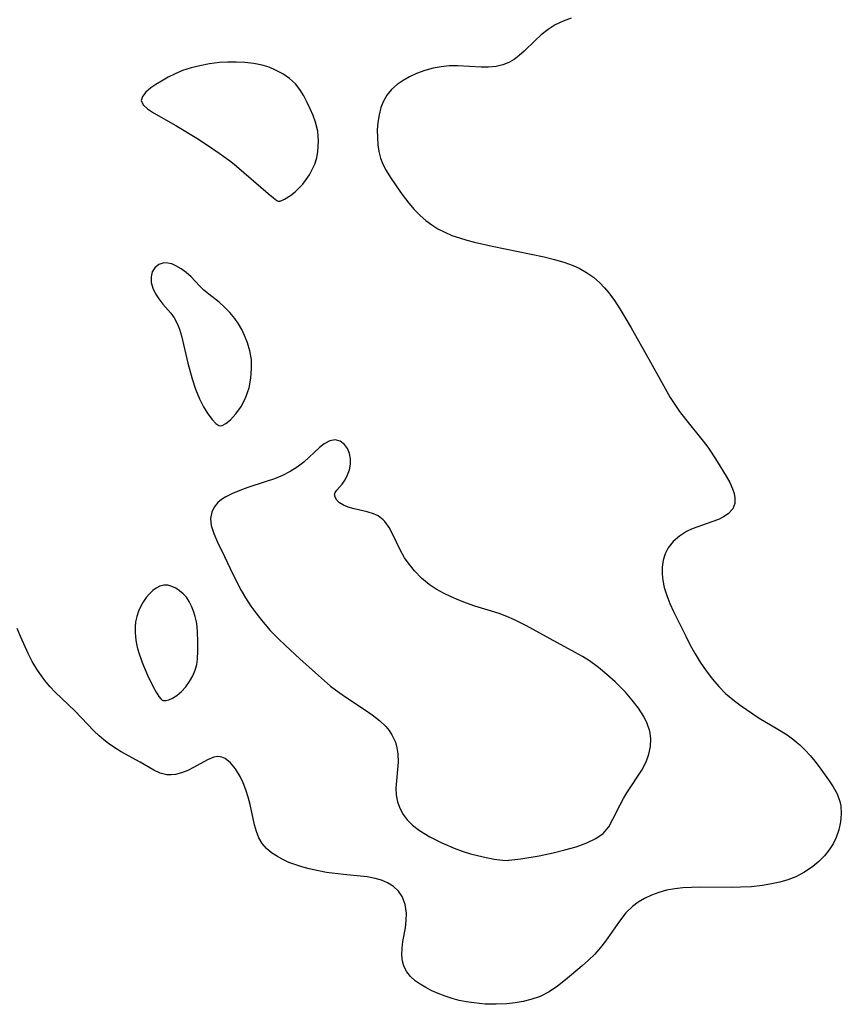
# Model space of a CAD drawing. Header units: metres. Extents: x 1073367 to 1082519, y 1569854 to 1574957.
# Tile 458 of 656: x 1077804 to 1077946, y 1572907 to 1573078. Entities that reach past the tile are written whole.
import ezdxf

# ---------------------------------------------------------------- set-up
doc = ezdxf.new("R2010")
doc.units = ezdxf.units.M
doc.layers.add('CGG_CurvaNivelLidar_v1', color=253, linetype='Continuous', lineweight=30)

msp = doc.modelspace()

# ---------------------------------------------------------------- linework, layer by layer
at = {"layer": 'CGG_CurvaNivelLidar_v1'}
for p, q in [((1077899.3227, 1573078.5021, 70), (1077897.9183, 1573077.9939, 70)), ((1077895.3235, 1573076.5687, 70), (1077894.1566, 1573075.6477, 70)), ((1077896.5774, 1573077.3486, 70), (1077895.3235, 1573076.5687, 70)), ((1077897.9183, 1573077.9939, 70), (1077896.5774, 1573077.3486, 70)), ((1077894.1566, 1573075.6477, 70), (1077893.0715, 1573074.6436, 70)), ((1077893.0715, 1573074.6436, 70), (1077891.1999, 1573072.7853, 70)), ((1077890.339, 1573072.0147, 70), (1077889.4539, 1573071.3581, 70)), ((1077891.1999, 1573072.7853, 70), (1077890.339, 1573072.0147, 70)), ((1077833.4188, 1573069.8806, 70), (1077831.9379, 1573069.4039, 70)), ((1077834.9572, 1573070.2607, 70), (1077833.4188, 1573069.8806, 70)), ((1077836.6251, 1573070.5788, 70), (1077834.9572, 1573070.2607, 70)), ((1077838.3159, 1573070.7909, 70), (1077836.6251, 1573070.5788, 70)), ((1077839.7635, 1573070.8697, 70), (1077838.3159, 1573070.7909, 70)), ((1077841.209, 1573070.8708, 70), (1077839.7635, 1573070.8697, 70)), ((1077842.7578, 1573070.8008, 70), (1077841.209, 1573070.8708, 70)), ((1077844.2776, 1573070.6381, 70), (1077842.7578, 1573070.8008, 70)), ((1077845.7507, 1573070.3481, 70), (1077844.2776, 1573070.6381, 70)), ((1077846.9369, 1573069.9833, 70), (1077845.7507, 1573070.3481, 70)), ((1077848.0716, 1573069.5169, 70), (1077846.9369, 1573069.9833, 70)), ((1077875.4207, 1573069.8072, 70), (1077873.9409, 1573069.4029, 70)), ((1077876.7956, 1573070.0698, 70), (1077875.4207, 1573069.8072, 70)), ((1077878.1814, 1573070.2164, 70), (1077876.7956, 1573070.0698, 70)), ((1077879.6846, 1573070.2372, 70), (1077878.1814, 1573070.2164, 70)), ((1077883.7028, 1573070.0062, 70), (1077879.6846, 1573070.2372, 70)), ((1077885.0205, 1573070.0059, 70), (1077883.7028, 1573070.0062, 70)), ((1077886.2946, 1573070.1234, 70), (1077885.0205, 1573070.0059, 70)), ((1077887.5075, 1573070.4034, 70), (1077886.2946, 1573070.1234, 70)), ((1077888.5105, 1573070.8128, 70), (1077887.5075, 1573070.4034, 70)), ((1077889.4539, 1573071.3581, 70), (1077888.5105, 1573070.8128, 70)), ((1077829.419, 1573068.2503, 70), (1077828.2709, 1573067.6066, 70)), ((1077830.6427, 1573068.8618, 70), (1077829.419, 1573068.2503, 70)), ((1077831.9379, 1573069.4039, 70), (1077830.6427, 1573068.8618, 70)), ((1077849.3329, 1573068.852, 70), (1077848.0716, 1573069.5169, 70)), ((1077850.4867, 1573068.061, 70), (1077849.3329, 1573068.852, 70)), ((1077851.4983, 1573067.13, 70), (1077850.4867, 1573068.061, 70)), ((1077871.3113, 1573068.3403, 70), (1077870.1845, 1573067.7135, 70)), ((1077872.508, 1573068.8847, 70), (1077871.3113, 1573068.3403, 70)), ((1077873.9409, 1573069.4029, 70), (1077872.508, 1573068.8847, 70)), ((1077826.4126, 1573066.4044, 70), (1077825.5588, 1573065.672, 70)), ((1077827.2886, 1573067.0077, 70), (1077826.4126, 1573066.4044, 70)), ((1077828.2709, 1573067.6066, 70), (1077827.2886, 1573067.0077, 70)), ((1077852.2825, 1573066.1364, 70), (1077851.4983, 1573067.13, 70)), ((1077869.1475, 1573067.0042, 70), (1077868.1624, 1573066.1445, 70)), ((1077870.1845, 1573067.7135, 70), (1077869.1475, 1573067.0042, 70)), ((1077824.9844, 1573064.9427, 70), (1077824.7816, 1573064.2368, 70)), ((1077825.5588, 1573065.672, 70), (1077824.9844, 1573064.9427, 70)), ((1077852.956, 1573065.039, 70), (1077852.2825, 1573066.1364, 70)), ((1077853.5625, 1573063.8685, 70), (1077852.956, 1573065.039, 70)), ((1077867.3502, 1573065.1675, 70), (1077866.7706, 1573064.1263, 70)), ((1077868.1624, 1573066.1445, 70), (1077867.3502, 1573065.1675, 70)), ((1077824.7816, 1573064.2368, 70), (1077825.0818, 1573063.4916, 70)), ((1077825.0818, 1573063.4916, 70), (1077825.8321, 1573062.7783, 70)), ((1077854.0789, 1573062.7707, 70), (1077853.5625, 1573063.8685, 70)), ((1077866.3405, 1573062.9903, 70), (1077866.0101, 1573061.7204, 70)), ((1077866.7706, 1573064.1263, 70), (1077866.3405, 1573062.9903, 70)), ((1077825.8321, 1573062.7783, 70), (1077826.9014, 1573062.0733, 70)), ((1077826.9014, 1573062.0733, 70), (1077830.7467, 1573059.8627, 70)), ((1077854.5613, 1573061.6414, 70), (1077854.0789, 1573062.7707, 70)), ((1077854.9938, 1573060.4842, 70), (1077854.5613, 1573061.6414, 70)), ((1077866.0101, 1573061.7204, 70), (1077865.799, 1573060.4004, 70)), ((1077830.7467, 1573059.8627, 70), (1077834.4127, 1573057.6798, 70)), ((1077855.3784, 1573058.9162, 70), (1077854.9938, 1573060.4842, 70)), ((1077865.799, 1573060.4004, 70), (1077865.7102, 1573059.1186, 70)), ((1077855.5299, 1573057.1936, 70), (1077855.3784, 1573058.9162, 70)), ((1077865.7102, 1573059.1186, 70), (1077865.7179, 1573057.8317, 70)), ((1077865.7179, 1573057.8317, 70), (1077865.8098, 1573056.5584, 70)), ((1077834.4127, 1573057.6798, 70), (1077836.2861, 1573056.4815, 70)), ((1077836.2861, 1573056.4815, 70), (1077838.2875, 1573055.1145, 70)), ((1077855.4194, 1573055.403, 70), (1077855.5299, 1573057.1936, 70)), ((1077865.8098, 1573056.5584, 70), (1077865.977, 1573055.3755, 70)), ((1077838.2875, 1573055.1145, 70), (1077840.3009, 1573053.6194, 70)), ((1077855.2004, 1573054.2702, 70), (1077855.4194, 1573055.403, 70)), ((1077865.977, 1573055.3755, 70), (1077866.2614, 1573054.2297, 70)), ((1077840.3009, 1573053.6194, 70), (1077841.2953, 1573052.8128, 70)), ((1077841.2953, 1573052.8128, 70), (1077846.7718, 1573048.0988, 70)), ((1077853.948, 1573051.3211, 70), (1077854.8565, 1573053.1644, 70)), ((1077854.8565, 1573053.1644, 70), (1077855.2004, 1573054.2702, 70)), ((1077866.2614, 1573054.2297, 70), (1077866.6876, 1573053.1487, 70)), ((1077866.6876, 1573053.1487, 70), (1077867.2358, 1573052.0985, 70)), ((1077852.7752, 1573049.7076, 70), (1077853.948, 1573051.3211, 70)), ((1077867.2358, 1573052.0985, 70), (1077867.9845, 1573050.8818, 70)), ((1077867.9845, 1573050.8818, 70), (1077868.967, 1573049.3943, 70)), ((1077851.4871, 1573048.4014, 70), (1077852.7752, 1573049.7076, 70)), ((1077868.967, 1573049.3943, 70), (1077870.0207, 1573047.8997, 70)), ((1077846.7718, 1573048.0988, 70), (1077847.6924, 1573047.3543, 70)), ((1077849.6062, 1573047.1054, 70), (1077850.6563, 1573047.747, 70)), ((1077850.6563, 1573047.747, 70), (1077851.4871, 1573048.4014, 70)), ((1077870.0207, 1573047.8997, 70), (1077871.1516, 1573046.4334, 70)), ((1077847.6924, 1573047.3543, 70), (1077848.2944, 1573046.8987, 70)), ((1077848.2944, 1573046.8987, 70), (1077848.5, 1573046.777, 70)), ((1077848.5, 1573046.777, 70), (1077848.8353, 1573046.7788, 70)), ((1077848.8353, 1573046.7788, 70), (1077849.6062, 1573047.1054, 70)), ((1077871.1516, 1573046.4334, 70), (1077872.1242, 1573045.3056, 70)), ((1077872.1242, 1573045.3056, 70), (1077873.169, 1573044.2443, 70)), ((1077873.169, 1573044.2443, 70), (1077874.1282, 1573043.4084, 70)), ((1077874.1282, 1573043.4084, 70), (1077875.1485, 1573042.6459, 70)), ((1077875.1485, 1573042.6459, 70), (1077876.2284, 1573041.9652, 70)), ((1077876.2284, 1573041.9652, 70), (1077877.4181, 1573041.3487, 70)), ((1077877.4181, 1573041.3487, 70), (1077878.6612, 1573040.8187, 70)), ((1077878.6612, 1573040.8187, 70), (1077879.9405, 1573040.3646, 70)), ((1077879.9405, 1573040.3646, 70), (1077881.2525, 1573039.9696, 70)), ((1077881.2525, 1573039.9696, 70), (1077882.5889, 1573039.6206, 70)), ((1077882.5889, 1573039.6206, 70), (1077885.6328, 1573038.9341, 70)), ((1077885.6328, 1573038.9341, 70), (1077894.6414, 1573037.0775, 70)), ((1077827.8205, 1573035.7627, 70), (1077827.1092, 1573035.1774, 70)), ((1077828.7032, 1573036.0419, 70), (1077827.8205, 1573035.7627, 70)), ((1077829.37, 1573036.0243, 70), (1077828.7032, 1573036.0419, 70)), ((1077830.0694, 1573035.8555, 70), (1077829.37, 1573036.0243, 70)), ((1077830.7841, 1573035.5596, 70), (1077830.0694, 1573035.8555, 70)), ((1077831.6885, 1573035.033, 70), (1077830.7841, 1573035.5596, 70)), ((1077894.6414, 1573037.0775, 70), (1077896.458, 1573036.6416, 70)), ((1077896.458, 1573036.6416, 70), (1077898.2238, 1573036.1232, 70)), ((1077898.2238, 1573036.1232, 70), (1077899.487, 1573035.6671, 70)), ((1077899.487, 1573035.6671, 70), (1077900.6996, 1573035.1274, 70)), ((1077826.6792, 1573034.4645, 70), (1077826.4696, 1573033.6196, 70)), ((1077827.1092, 1573035.1774, 70), (1077826.6792, 1573034.4645, 70)), ((1077832.5699, 1573034.3745, 70), (1077831.6885, 1573035.033, 70)), ((1077833.4072, 1573033.6172, 70), (1077832.5699, 1573034.3745, 70)), ((1077900.6996, 1573035.1274, 70), (1077901.9905, 1573034.397, 70)), ((1077901.9905, 1573034.397, 70), (1077903.1969, 1573033.5408, 70)), ((1077826.4696, 1573033.6196, 70), (1077826.5143, 1573032.6529, 70)), ((1077826.5143, 1573032.6529, 70), (1077826.7968, 1573031.6459, 70)), ((1077834.8698, 1573032.0568, 70), (1077833.4072, 1573033.6172, 70)), ((1077903.1969, 1573033.5408, 70), (1077904.3113, 1573032.5646, 70)), ((1077904.3113, 1573032.5646, 70), (1077905.108, 1573031.7275, 70)), ((1077826.7968, 1573031.6459, 70), (1077827.2449, 1573030.7004, 70)), ((1077827.2449, 1573030.7004, 70), (1077827.827, 1573029.7794, 70)), ((1077835.6334, 1573031.2982, 70), (1077834.8698, 1573032.0568, 70)), ((1077836.47, 1573030.599, 70), (1077835.6334, 1573031.2982, 70)), ((1077838.2575, 1573029.2239, 70), (1077836.47, 1573030.599, 70)), ((1077905.108, 1573031.7275, 70), (1077905.8542, 1573030.8315, 70)), ((1077905.8542, 1573030.8315, 70), (1077906.838, 1573029.493, 70)), ((1077827.827, 1573029.7794, 70), (1077828.5039, 1573028.901, 70)), ((1077828.5039, 1573028.901, 70), (1077829.8774, 1573027.3337, 70)), ((1077839.2309, 1573028.3644, 70), (1077838.2575, 1573029.2239, 70)), ((1077906.838, 1573029.493, 70), (1077907.7664, 1573028.0867, 70)), ((1077829.8774, 1573027.3337, 70), (1077830.4967, 1573026.4943, 70)), ((1077840.1568, 1573027.4129, 70), (1077839.2309, 1573028.3644, 70)), ((1077841.0122, 1573026.3725, 70), (1077840.1568, 1573027.4129, 70)), ((1077907.7664, 1573028.0867, 70), (1077908.6597, 1573026.634, 70)), ((1077830.4967, 1573026.4943, 70), (1077831.003, 1573025.5521, 70)), ((1077831.003, 1573025.5521, 70), (1077831.4094, 1573024.5164, 70)), ((1077841.6439, 1573025.4535, 70), (1077841.0122, 1573026.3725, 70)), ((1077842.2086, 1573024.4816, 70), (1077841.6439, 1573025.4535, 70)), ((1077908.6597, 1573026.634, 70), (1077909.7557, 1573024.762, 70)), ((1077831.4094, 1573024.5164, 70), (1077831.7422, 1573023.4077, 70)), ((1077842.7024, 1573023.4637, 70), (1077842.2086, 1573024.4816, 70)), ((1077909.7557, 1573024.762, 70), (1077912.7953, 1573019.3463, 70)), ((1077831.7422, 1573023.4077, 70), (1077832.833, 1573018.6723, 70)), ((1077843.2113, 1573022.1442, 70), (1077842.7024, 1573023.4637, 70)), ((1077843.6132, 1573020.7773, 70), (1077843.2113, 1573022.1442, 70)), ((1077843.8607, 1573019.2635, 70), (1077843.6132, 1573020.7773, 70)), ((1077832.833, 1573018.6723, 70), (1077833.6027, 1573015.9015, 70)), ((1077843.9147, 1573017.71, 70), (1077843.8607, 1573019.2635, 70)), ((1077912.7953, 1573019.3463, 70), (1077915.0308, 1573015.2627, 70)), ((1077843.7847, 1573016.0332, 70), (1077843.9147, 1573017.71, 70)), ((1077833.6027, 1573015.9015, 70), (1077834.1904, 1573014.1378, 70)), ((1077843.4574, 1573014.3595, 70), (1077843.7847, 1573016.0332, 70)), ((1077915.0308, 1573015.2627, 70), (1077916.5235, 1573012.6779, 70)), ((1077834.1904, 1573014.1378, 70), (1077834.8656, 1573012.4688, 70)), ((1077842.927, 1573012.7613, 70), (1077843.4574, 1573014.3595, 70)), ((1077834.8656, 1573012.4688, 70), (1077835.5719, 1573011.0581, 70)), ((1077842.1326, 1573011.1781, 70), (1077842.927, 1573012.7613, 70)), ((1077916.5235, 1573012.6779, 70), (1077917.1835, 1573011.637, 70)), ((1077917.1835, 1573011.637, 70), (1077918.1485, 1573010.2499, 70)), ((1077835.5719, 1573011.0581, 70), (1077836.3132, 1573009.8492, 70)), ((1077841.2002, 1573009.8376, 70), (1077842.1326, 1573011.1781, 70)), ((1077918.1485, 1573010.2499, 70), (1077919.1666, 1573008.9063, 70)), ((1077836.3132, 1573009.8492, 70), (1077837.0435, 1573008.8891, 70)), ((1077837.0435, 1573008.8891, 70), (1077837.7176, 1573008.201, 70)), ((1077837.7176, 1573008.201, 70), (1077838.2306, 1573007.8239, 70)), ((1077839.4104, 1573008.1492, 70), (1077840.235, 1573008.8023, 70)), ((1077840.235, 1573008.8023, 70), (1077841.2002, 1573009.8376, 70)), ((1077919.1666, 1573008.9063, 70), (1077922.2362, 1573005.0923, 70)), ((1077838.2306, 1573007.8239, 70), (1077838.5, 1573007.7792, 70)), ((1077838.5, 1573007.7792, 70), (1077838.79, 1573007.8044, 70)), ((1077838.79, 1573007.8044, 70), (1077839.4104, 1573008.1492, 70)), ((1077857.4638, 1573005.1445, 70), (1077856.4828, 1573004.6325, 70)), ((1077858.4163, 1573005.3143, 70), (1077857.4638, 1573005.1445, 70)), ((1077859.2924, 1573005.0831, 70), (1077858.4163, 1573005.3143, 70)), ((1077860.0465, 1573004.5127, 70), (1077859.2924, 1573005.0831, 70)), ((1077922.2362, 1573005.0923, 70), (1077923.0179, 1573004.0651, 70)), ((1077855.7011, 1573004.0325, 70), (1077852.9475, 1573001.4765, 70)), ((1077856.4828, 1573004.6325, 70), (1077855.7011, 1573004.0325, 70)), ((1077860.5603, 1573003.8067, 70), (1077860.0465, 1573004.5127, 70)), ((1077860.9139, 1573002.9564, 70), (1077860.5603, 1573003.8067, 70)), ((1077923.0179, 1573004.0651, 70), (1077923.7514, 1573003.0303, 70)), ((1077852.9475, 1573001.4765, 70), (1077851.8281, 1573000.5984, 70)), ((1077861.0788, 1573002.0452, 70), (1077860.9139, 1573002.9564, 70)), ((1077861.0728, 1573001.0928, 70), (1077861.0788, 1573002.0452, 70)), ((1077923.7514, 1573003.0303, 70), (1077924.68, 1573001.5758, 70)), ((1077924.68, 1573001.5758, 70), (1077926.2157, 1572999.0067, 70)), ((1077850.5978, 1572999.8365, 70), (1077849.262, 1572999.1715, 70)), ((1077851.8281, 1573000.5984, 70), (1077850.5978, 1572999.8365, 70)), ((1077860.5587, 1572999.2415, 70), (1077860.8984, 1573000.1476, 70)), ((1077860.8984, 1573000.1476, 70), (1077861.0728, 1573001.0928, 70)), ((1077846.2867, 1572998.0289, 70), (1077843.2677, 1572997.0521, 70)), ((1077847.8522, 1572998.5869, 70), (1077846.2867, 1572998.0289, 70)), ((1077849.262, 1572999.1715, 70), (1077847.8522, 1572998.5869, 70)), ((1077859.6024, 1572997.6742, 70), (1077860.1068, 1572998.4101, 70)), ((1077860.1068, 1572998.4101, 70), (1077860.5587, 1572999.2415, 70)), ((1077926.2157, 1572999.0067, 70), (1077926.8308, 1572997.9076, 70)), ((1077926.8308, 1572997.9076, 70), (1077927.3295, 1572996.8403, 70)), ((1077841.878, 1572996.5714, 70), (1077840.5872, 1572996.051, 70)), ((1077843.2677, 1572997.0521, 70), (1077841.878, 1572996.5714, 70)), ((1077858.2891, 1572995.8217, 70), (1077858.412, 1572996.2158, 70)), ((1077858.412, 1572996.2158, 70), (1077858.7034, 1572996.6071, 70)), ((1077858.7034, 1572996.6071, 70), (1077859.6024, 1572997.6742, 70)), ((1077927.3295, 1572996.8403, 70), (1077927.5986, 1572996.0364, 70)), ((1077838.6976, 1572994.9848, 70), (1077838.0735, 1572994.4589, 70)), ((1077839.4135, 1572995.4547, 70), (1077838.6976, 1572994.9848, 70)), ((1077840.5872, 1572996.051, 70), (1077839.4135, 1572995.4547, 70)), ((1077858.386, 1572995.3709, 70), (1077858.2891, 1572995.8217, 70)), ((1077858.6915, 1572994.8931, 70), (1077858.386, 1572995.3709, 70)), ((1077859.1797, 1572994.428, 70), (1077858.6915, 1572994.8931, 70)), ((1077927.5986, 1572996.0364, 70), (1077927.741, 1572995.2552, 70)), ((1077927.741, 1572995.2552, 70), (1077927.7012, 1572994.3027, 70)), ((1077836.9837, 1572992.8051, 70), (1077836.7773, 1572991.6692, 70)), ((1077837.42, 1572993.6777, 70), (1077836.9837, 1572992.8051, 70)), ((1077838.0735, 1572994.4589, 70), (1077837.42, 1572993.6777, 70)), ((1077859.8558, 1572993.9979, 70), (1077859.1797, 1572994.428, 70)), ((1077860.6559, 1572993.6499, 70), (1077859.8558, 1572993.9979, 70)), ((1077861.7145, 1572993.3376, 70), (1077860.6559, 1572993.6499, 70)), ((1077863.9661, 1572992.8239, 70), (1077861.7145, 1572993.3376, 70)), ((1077865.0401, 1572992.501, 70), (1077863.9661, 1572992.8239, 70)), ((1077927.3481, 1572993.3782, 70), (1077926.5466, 1572992.4828, 70)), ((1077927.7012, 1572994.3027, 70), (1077927.3481, 1572993.3782, 70)), ((1077836.7773, 1572991.6692, 70), (1077836.8828, 1572990.4716, 70)), ((1077865.8592, 1572992.1256, 70), (1077865.0401, 1572992.501, 70)), ((1077866.7139, 1572991.4777, 70), (1077865.8592, 1572992.1256, 70)), ((1077867.0319, 1572991.1418, 70), (1077866.7139, 1572991.4777, 70)), ((1077867.7702, 1572990.1047, 70), (1077867.0319, 1572991.1418, 70)), ((1077923.7368, 1572991.1068, 70), (1077921.3006, 1572990.2663, 70)), ((1077924.8717, 1572991.5395, 70), (1077923.7368, 1572991.1068, 70)), ((1077925.7726, 1572991.972, 70), (1077924.8717, 1572991.5395, 70)), ((1077926.5466, 1572992.4828, 70), (1077925.7726, 1572991.972, 70)), ((1077836.8828, 1572990.4716, 70), (1077837.3292, 1572989.0623, 70)), ((1077868.4195, 1572988.8984, 70), (1077867.7702, 1572990.1047, 70)), ((1077919.3366, 1572989.4048, 70), (1077918.103, 1572988.6279, 70)), ((1077920.3015, 1572989.8681, 70), (1077919.3366, 1572989.4048, 70)), ((1077921.3006, 1572990.2663, 70), (1077920.3015, 1572989.8681, 70)), ((1077837.3292, 1572989.0623, 70), (1077837.993, 1572987.5994, 70)), ((1077869.6966, 1572986.2339, 70), (1077868.4195, 1572988.8984, 70)), ((1077917.0257, 1572987.6919, 70), (1077916.1589, 1572986.5977, 70)), ((1077918.103, 1572988.6279, 70), (1077917.0257, 1572987.6919, 70)), ((1077837.993, 1572987.5994, 70), (1077839.2201, 1572985.0673, 70)), ((1077870.449, 1572984.8894, 70), (1077869.6966, 1572986.2339, 70)), ((1077916.1589, 1572986.5977, 70), (1077915.6353, 1572985.5664, 70)), ((1077839.2201, 1572985.0673, 70), (1077840.6843, 1572981.9376, 70)), ((1077871.065, 1572983.9767, 70), (1077870.449, 1572984.8894, 70)), ((1077915.2884, 1572984.4477, 70), (1077915.1103, 1572983.2654, 70)), ((1077915.6353, 1572985.5664, 70), (1077915.2884, 1572984.4477, 70)), ((1077872.145, 1572982.6222, 70), (1077871.065, 1572983.9767, 70)), ((1077873.3666, 1572981.3602, 70), (1077872.145, 1572982.6222, 70)), ((1077915.1103, 1572983.2654, 70), (1077915.0937, 1572982.1053, 70)), ((1077840.6843, 1572981.9376, 70), (1077842.1063, 1572979.1689, 70)), ((1077874.7293, 1572980.2287, 70), (1077873.3666, 1572981.3602, 70)), ((1077915.0937, 1572982.1053, 70), (1077915.214, 1572980.9223, 70)), ((1077915.214, 1572980.9223, 70), (1077915.4628, 1572979.7304, 70)), ((1077826.7571, 1572979.172, 70), (1077826.1725, 1572978.621, 70)), ((1077827.3729, 1572979.6258, 70), (1077826.7571, 1572979.172, 70)), ((1077828.0142, 1572979.9557, 70), (1077827.3729, 1572979.6258, 70)), ((1077828.6775, 1572980.126, 70), (1077828.0142, 1572979.9557, 70)), ((1077829.3706, 1572980.105, 70), (1077828.6775, 1572980.126, 70)), ((1077830.0694, 1572979.9164, 70), (1077829.3706, 1572980.105, 70)), ((1077830.7589, 1572979.594, 70), (1077830.0694, 1572979.9164, 70)), ((1077831.4235, 1572979.161, 70), (1077830.7589, 1572979.594, 70)), ((1077832.0455, 1572978.6314, 70), (1077831.4235, 1572979.161, 70)), ((1077842.1063, 1572979.1689, 70), (1077842.8233, 1572977.9339, 70)), ((1077875.9261, 1572979.4366, 70), (1077874.7293, 1572980.2287, 70)), ((1077877.1951, 1572978.7306, 70), (1077875.9261, 1572979.4366, 70)), ((1077915.4628, 1572979.7304, 70), (1077915.9014, 1572978.3447, 70)), ((1077825.6273, 1572977.9916, 70), (1077825.1332, 1572977.2959, 70)), ((1077826.1725, 1572978.621, 70), (1077825.6273, 1572977.9916, 70)), ((1077832.6037, 1572978.0104, 70), (1077832.0455, 1572978.6314, 70)), ((1077833.0983, 1572977.2698, 70), (1077832.6037, 1572978.0104, 70)), ((1077842.8233, 1572977.9339, 70), (1077843.7828, 1572976.4797, 70)), ((1077878.5148, 1572978.0866, 70), (1077877.1951, 1572978.7306, 70)), ((1077879.8415, 1572977.5017, 70), (1077878.5148, 1572978.0866, 70)), ((1077881.2, 1572976.9739, 70), (1077879.8415, 1572977.5017, 70)), ((1077915.9014, 1572978.3447, 70), (1077916.4603, 1572976.96, 70)), ((1077824.669, 1572976.4762, 70), (1077824.2832, 1572975.6046, 70)), ((1077825.1332, 1572977.2959, 70), (1077824.669, 1572976.4762, 70)), ((1077833.5115, 1572976.4545, 70), (1077833.0983, 1572977.2698, 70)), ((1077833.8527, 1572975.5847, 70), (1077833.5115, 1572976.4545, 70)), ((1077843.7828, 1572976.4797, 70), (1077844.818, 1572975.0741, 70)), ((1077882.6226, 1572976.5026, 70), (1077881.2, 1572976.9739, 70)), ((1077885.5177, 1572975.6236, 70), (1077882.6226, 1572976.5026, 70)), ((1077916.4603, 1572976.96, 70), (1077917.0971, 1572975.5712, 70)), ((1077823.9829, 1572974.6944, 70), (1077823.7833, 1572973.7545, 70)), ((1077824.2832, 1572975.6046, 70), (1077823.9829, 1572974.6944, 70)), ((1077834.1256, 1572974.6752, 70), (1077833.8527, 1572975.5847, 70)), ((1077834.3275, 1572973.737, 70), (1077834.1256, 1572974.6752, 70)), ((1077844.818, 1572975.0741, 70), (1077845.9029, 1572973.7094, 70)), ((1077886.8496, 1572975.175, 70), (1077885.5177, 1572975.6236, 70)), ((1077888.1691, 1572974.6739, 70), (1077886.8496, 1572975.175, 70)), ((1077889.5059, 1572974.0973, 70), (1077888.1691, 1572974.6739, 70)), ((1077891.5558, 1572973.0869, 70), (1077889.5059, 1572974.0973, 70)), ((1077917.0971, 1572975.5712, 70), (1077919.2166, 1572971.2441, 70)), ((1077803.8564, 1572971.1136, 70), (1077803.2579, 1572972.626, 70)), ((1077823.7833, 1572973.7545, 70), (1077823.7025, 1572972.8875, 70)), ((1077823.7025, 1572972.8875, 70), (1077823.704, 1572972.0078, 70)), ((1077834.4447, 1572972.8899, 70), (1077834.3275, 1572973.737, 70)), ((1077834.5165, 1572972.0321, 70), (1077834.4447, 1572972.8899, 70)), ((1077845.9029, 1572973.7094, 70), (1077847.1524, 1572972.2525, 70)), ((1077895.684, 1572970.7931, 70), (1077891.5558, 1572973.0869, 70)), ((1077805.1803, 1572968.2437, 70), (1077803.8564, 1572971.1136, 70)), ((1077823.704, 1572972.0078, 70), (1077823.7737, 1572971.1209, 70)), ((1077823.7737, 1572971.1209, 70), (1077823.9021, 1572970.2316, 70)), ((1077834.5764, 1572970.3037, 70), (1077834.5165, 1572972.0321, 70)), ((1077847.1524, 1572972.2525, 70), (1077848.5697, 1572970.8015, 70)), ((1077848.5697, 1572970.8015, 70), (1077849.7863, 1572969.6383, 70)), ((1077900.0327, 1572968.4456, 70), (1077895.684, 1572970.7931, 70)), ((1077919.2166, 1572971.2441, 70), (1077919.9946, 1572969.7271, 70)), ((1077823.9021, 1572970.2316, 70), (1077824.0848, 1572969.3427, 70)), ((1077824.0848, 1572969.3427, 70), (1077824.3104, 1572968.5278, 70)), ((1077834.589, 1572968.7071, 70), (1077834.5764, 1572970.3037, 70)), ((1077849.7863, 1572969.6383, 70), (1077852.2806, 1572967.3388, 70)), ((1077919.9946, 1572969.7271, 70), (1077920.8121, 1572968.232, 70)), ((1077805.8726, 1572966.8928, 70), (1077805.1803, 1572968.2437, 70)), ((1077824.3104, 1572968.5278, 70), (1077824.9459, 1572966.7145, 70)), ((1077834.3965, 1572966.3386, 70), (1077834.5306, 1572967.2545, 70)), ((1077834.5306, 1572967.2545, 70), (1077834.589, 1572968.7071, 70)), ((1077852.2806, 1572967.3388, 70), (1077854.9737, 1572964.8913, 70)), ((1077901.2846, 1572967.7283, 70), (1077900.0327, 1572968.4456, 70)), ((1077902.5028, 1572966.9645, 70), (1077901.2846, 1572967.7283, 70)), ((1077920.8121, 1572968.232, 70), (1077921.6884, 1572966.7772, 70)), ((1077806.6726, 1572965.5167, 70), (1077805.8726, 1572966.8928, 70)), ((1077807.5652, 1572964.1974, 70), (1077806.6726, 1572965.5167, 70)), ((1077824.9459, 1572966.7145, 70), (1077825.8581, 1572964.4971, 70)), ((1077834.1154, 1572965.3671, 70), (1077834.3965, 1572966.3386, 70)), ((1077904.0559, 1572965.849, 70), (1077902.5028, 1572966.9645, 70)), ((1077905.5319, 1572964.6392, 70), (1077904.0559, 1572965.849, 70)), ((1077921.6884, 1572966.7772, 70), (1077922.7205, 1572965.2664, 70)), ((1077808.2934, 1572963.2672, 70), (1077807.5652, 1572964.1974, 70)), ((1077825.8581, 1572964.4971, 70), (1077826.821, 1572962.471, 70)), ((1077833.1452, 1572963.3942, 70), (1077833.6918, 1572964.3701, 70)), ((1077833.6918, 1572964.3701, 70), (1077834.1154, 1572965.3671, 70)), ((1077854.9737, 1572964.8913, 70), (1077857.6057, 1572962.5984, 70)), ((1077906.9335, 1572963.3572, 70), (1077905.5319, 1572964.6392, 70)), ((1077922.7205, 1572965.2664, 70), (1077923.8255, 1572963.8227, 70)), ((1077923.8255, 1572963.8227, 70), (1077924.9342, 1572962.5184, 70)), ((1077808.9661, 1572962.4957, 70), (1077808.2934, 1572963.2672, 70)), ((1077809.8637, 1572961.5529, 70), (1077808.9661, 1572962.4957, 70)), ((1077826.821, 1572962.471, 70), (1077827.3457, 1572961.5235, 70)), ((1077831.7373, 1572961.6397, 70), (1077832.4776, 1572962.4597, 70)), ((1077832.4776, 1572962.4597, 70), (1077833.1452, 1572963.3942, 70)), ((1077857.6057, 1572962.5984, 70), (1077859.0916, 1572961.4673, 70)), ((1077907.8161, 1572962.4834, 70), (1077906.9335, 1572963.3572, 70)), ((1077908.7378, 1572961.5254, 70), (1077907.8161, 1572962.4834, 70)), ((1077924.9342, 1572962.5184, 70), (1077926.1251, 1572961.307, 70)), ((1077813.297, 1572958.2508, 70), (1077809.8637, 1572961.5529, 70)), ((1077827.3457, 1572961.5235, 70), (1077827.8278, 1572960.7941, 70)), ((1077827.8278, 1572960.7941, 70), (1077828.1521, 1572960.4033, 70)), ((1077828.1521, 1572960.4033, 70), (1077828.389, 1572960.1842, 70)), ((1077829.558, 1572960.2381, 70), (1077830.191, 1572960.496, 70)), ((1077830.191, 1572960.496, 70), (1077830.9614, 1572960.9744, 70)), ((1077830.9614, 1572960.9744, 70), (1077831.7373, 1572961.6397, 70)), ((1077859.0916, 1572961.4673, 70), (1077860.4224, 1572960.5486, 70)), ((1077860.4224, 1572960.5486, 70), (1077863.5035, 1572958.5248, 70)), ((1077909.9314, 1572960.1774, 70), (1077908.7378, 1572961.5254, 70)), ((1077926.1251, 1572961.307, 70), (1077927.3629, 1572960.2548, 70)), ((1077828.389, 1572960.1842, 70), (1077828.5, 1572960.1498, 70)), ((1077828.5, 1572960.1498, 70), (1077828.6547, 1572960.0878, 70)), ((1077828.6547, 1572960.0878, 70), (1077829.0263, 1572960.1112, 70)), ((1077829.0263, 1572960.1112, 70), (1077829.558, 1572960.2381, 70)), ((1077911.0088, 1572958.787, 70), (1077909.9314, 1572960.1774, 70)), ((1077911.9236, 1572957.3483, 70), (1077911.0088, 1572958.787, 70)), ((1077927.3629, 1572960.2548, 70), (1077928.6706, 1572959.2715, 70)), ((1077928.6706, 1572959.2715, 70), (1077930.8364, 1572957.7683, 70)), ((1077816.5298, 1572954.8672, 70), (1077813.297, 1572958.2508, 70)), ((1077863.5035, 1572958.5248, 70), (1077864.832, 1572957.5967, 70)), ((1077864.832, 1572957.5967, 70), (1077866.0669, 1572956.6252, 70)), ((1077912.5277, 1572956.0934, 70), (1077911.9236, 1572957.3483, 70)), ((1077930.8364, 1572957.7683, 70), (1077931.9502, 1572957.0537, 70)), ((1077931.9502, 1572957.0537, 70), (1077935.1965, 1572955.1225, 70)), ((1077866.0669, 1572956.6252, 70), (1077867.1623, 1572955.5807, 70)), ((1077867.1623, 1572955.5807, 70), (1077867.7382, 1572954.8953, 70)), ((1077912.9498, 1572954.8097, 70), (1077912.5277, 1572956.0934, 70)), ((1077817.4647, 1572953.974, 70), (1077816.5298, 1572954.8672, 70)), ((1077818.259, 1572953.284, 70), (1077817.4647, 1572953.974, 70)), ((1077867.7382, 1572954.8953, 70), (1077868.2296, 1572954.1671, 70)), ((1077868.2296, 1572954.1671, 70), (1077868.8405, 1572952.8539, 70)), ((1077913.156, 1572953.5083, 70), (1077912.9498, 1572954.8097, 70)), ((1077913.11, 1572952.1449, 70), (1077913.156, 1572953.5083, 70)), ((1077935.1965, 1572955.1225, 70), (1077936.7749, 1572954.1265, 70)), ((1077936.7749, 1572954.1265, 70), (1077937.9335, 1572953.2975, 70)), ((1077819.0704, 1572952.6503, 70), (1077818.259, 1572953.284, 70)), ((1077820.1786, 1572951.8841, 70), (1077819.0704, 1572952.6503, 70)), ((1077821.3113, 1572951.1922, 70), (1077820.1786, 1572951.8841, 70)), ((1077868.8405, 1572952.8539, 70), (1077869.1209, 1572951.8646, 70)), ((1077869.1209, 1572951.8646, 70), (1077869.2793, 1572950.845, 70)), ((1077912.826, 1572950.7923, 70), (1077913.11, 1572952.1449, 70)), ((1077937.9335, 1572953.2975, 70), (1077938.4324, 1572952.9006, 70)), ((1077938.4324, 1572952.9006, 70), (1077939.0047, 1572952.4036, 70)), ((1077939.0047, 1572952.4036, 70), (1077939.9248, 1572951.503, 70)), ((1077824.5526, 1572949.4275, 70), (1077821.3113, 1572951.1922, 70)), ((1077837.3682, 1572950.2578, 70), (1077836.2608, 1572949.8126, 70)), ((1077837.9794, 1572950.3627, 70), (1077837.3682, 1572950.2578, 70)), ((1077838.461, 1572950.3373, 70), (1077837.9794, 1572950.3627, 70)), ((1077838.7646, 1572950.2628, 70), (1077838.461, 1572950.3373, 70)), ((1077839.3028, 1572950.0213, 70), (1077838.7646, 1572950.2628, 70)), ((1077869.2793, 1572950.845, 70), (1077869.3152, 1572949.4025, 70)), ((1077912.3378, 1572949.4703, 70), (1077912.826, 1572950.7923, 70)), ((1077939.9248, 1572951.503, 70), (1077940.783, 1572950.5489, 70)), ((1077940.783, 1572950.5489, 70), (1077941.5771, 1572949.572, 70)), ((1077826.9307, 1572948.0277, 70), (1077824.5526, 1572949.4275, 70)), ((1077833.8504, 1572948.4696, 70), (1077832.8196, 1572947.9656, 70)), ((1077836.2608, 1572949.8126, 70), (1077833.8504, 1572948.4696, 70)), ((1077840.2498, 1572949.2754, 70), (1077839.3028, 1572950.0213, 70)), ((1077841.1298, 1572948.2198, 70), (1077840.2498, 1572949.2754, 70)), ((1077869.3152, 1572949.4025, 70), (1077868.9398, 1572944.8904, 70)), ((1077911.5875, 1572948.0417, 70), (1077912.3378, 1572949.4703, 70)), ((1077941.5771, 1572949.572, 70), (1077942.3339, 1572948.5759, 70)), ((1077942.3339, 1572948.5759, 70), (1077943.9531, 1572946.3516, 70)), ((1077828.0692, 1572947.4931, 70), (1077826.9307, 1572948.0277, 70)), ((1077829.2233, 1572947.2005, 70), (1077828.0692, 1572947.4931, 70)), ((1077829.9541, 1572947.1812, 70), (1077829.2233, 1572947.2005, 70)), ((1077830.6986, 1572947.2731, 70), (1077829.9541, 1572947.1812, 70)), ((1077831.7618, 1572947.553, 70), (1077830.6986, 1572947.2731, 70)), ((1077832.8196, 1572947.9656, 70), (1077831.7618, 1572947.553, 70)), ((1077841.9214, 1572946.9292, 70), (1077841.1298, 1572948.2198, 70)), ((1077842.4582, 1572945.8067, 70), (1077841.9214, 1572946.9292, 70)), ((1077909.0115, 1572944.0896, 70), (1077911.5875, 1572948.0417, 70)), ((1077842.9249, 1572944.6047, 70), (1077842.4582, 1572945.8067, 70)), ((1077943.9531, 1572946.3516, 70), (1077944.7678, 1572945.1266, 70)), ((1077944.7678, 1572945.1266, 70), (1077945.4515, 1572943.8807, 70)), ((1077843.3184, 1572943.3468, 70), (1077842.9249, 1572944.6047, 70)), ((1077843.6387, 1572942.0626, 70), (1077843.3184, 1572943.3468, 70)), ((1077868.9398, 1572944.8904, 70), (1077868.9774, 1572943.7265, 70)), ((1077868.9774, 1572943.7265, 70), (1077869.1922, 1572942.5483, 70)), ((1077908.4341, 1572943.1184, 70), (1077909.0115, 1572944.0896, 70)), ((1077945.4515, 1572943.8807, 70), (1077945.9345, 1572942.5903, 70)), ((1077844.4212, 1572938.5434, 70), (1077843.6387, 1572942.0626, 70)), ((1077869.1922, 1572942.5483, 70), (1077869.5921, 1572941.4069, 70)), ((1077906.5573, 1572939.4888, 70), (1077907.8198, 1572942.0031, 70)), ((1077907.8198, 1572942.0031, 70), (1077908.4341, 1572943.1184, 70)), ((1077945.9345, 1572942.5903, 70), (1077946.0949, 1572941.8187, 70)), ((1077946.0949, 1572941.8187, 70), (1077946.1813, 1572940.4591, 70)), ((1077869.5921, 1572941.4069, 70), (1077870.1704, 1572940.3314, 70)), ((1077870.1704, 1572940.3314, 70), (1077870.896, 1572939.3684, 70)), ((1077946.1813, 1572940.4591, 70), (1077946.0606, 1572939.0731, 70)), ((1077844.7592, 1572937.372, 70), (1077844.4212, 1572938.5434, 70)), ((1077870.896, 1572939.3684, 70), (1077871.8162, 1572938.4538, 70)), ((1077871.8162, 1572938.4538, 70), (1077873.0077, 1572937.5452, 70)), ((1077904.8979, 1572937.0256, 70), (1077905.837, 1572938.183, 70)), ((1077905.837, 1572938.183, 70), (1077906.5573, 1572939.4888, 70)), ((1077946.0606, 1572939.0731, 70), (1077945.7559, 1572937.6865, 70)), ((1077845.185, 1572936.2813, 70), (1077844.7592, 1572937.372, 70)), ((1077873.0077, 1572937.5452, 70), (1077874.8212, 1572936.4276, 70)), ((1077874.8212, 1572936.4276, 70), (1077876.8721, 1572935.3842, 70)), ((1077903.6342, 1572936.1335, 70), (1077904.8979, 1572937.0256, 70)), ((1077945.7559, 1572937.6865, 70), (1077945.2781, 1572936.3261, 70)), ((1077845.7462, 1572935.3, 70), (1077845.185, 1572936.2813, 70)), ((1077846.4855, 1572934.4424, 70), (1077845.7462, 1572935.3, 70)), ((1077876.8721, 1572935.3842, 70), (1077879.0505, 1572934.4577, 70)), ((1077898.2343, 1572934.1662, 70), (1077900.2019, 1572934.7311, 70)), ((1077900.2019, 1572934.7311, 70), (1077902.0354, 1572935.378, 70)), ((1077902.0354, 1572935.378, 70), (1077903.6342, 1572936.1335, 70)), ((1077944.7473, 1572935.2306, 70), (1077944.0969, 1572934.1891, 70)), ((1077945.2781, 1572936.3261, 70), (1077944.7473, 1572935.2306, 70)), ((1077847.3735, 1572933.6943, 70), (1077846.4855, 1572934.4424, 70)), ((1077848.374, 1572933.0253, 70), (1077847.3735, 1572933.6943, 70)), ((1077849.4437, 1572932.4289, 70), (1077848.374, 1572933.0253, 70)), ((1077879.0505, 1572934.4577, 70), (1077880.6268, 1572933.8889, 70)), ((1077880.6268, 1572933.8889, 70), (1077881.8538, 1572933.5056, 70)), ((1077881.8538, 1572933.5056, 70), (1077884.052, 1572932.9485, 70)), ((1077890.5899, 1572932.638, 70), (1077893.8079, 1572933.1681, 70)), ((1077893.8079, 1572933.1681, 70), (1077896.2054, 1572933.6644, 70)), ((1077896.2054, 1572933.6644, 70), (1077898.2343, 1572934.1662, 70)), ((1077943.257, 1572933.1361, 70), (1077942.2986, 1572932.166, 70)), ((1077944.0969, 1572934.1891, 70), (1077943.257, 1572933.1361, 70)), ((1077850.3886, 1572931.9984, 70), (1077849.4437, 1572932.4289, 70)), ((1077851.3854, 1572931.6175, 70), (1077850.3886, 1572931.9984, 70)), ((1077852.6231, 1572931.2185, 70), (1077851.3854, 1572931.6175, 70)), ((1077884.052, 1572932.9485, 70), (1077885.9674, 1572932.5884, 70)), ((1077885.9674, 1572932.5884, 70), (1077887.4447, 1572932.4007, 70)), ((1077887.4447, 1572932.4007, 70), (1077888.3263, 1572932.3595, 70)), ((1077888.3263, 1572932.3595, 70), (1077888.5, 1572932.3995, 70)), ((1077888.5, 1572932.3995, 70), (1077890.5899, 1572932.638, 70)), ((1077941.2426, 1572931.2807, 70), (1077939.8185, 1572930.312, 70)), ((1077942.2986, 1572932.166, 70), (1077941.2426, 1572931.2807, 70)), ((1077853.9055, 1572930.8725, 70), (1077852.6231, 1572931.2185, 70)), ((1077855.2206, 1572930.5773, 70), (1077853.9055, 1572930.8725, 70)), ((1077856.8698, 1572930.2804, 70), (1077855.2206, 1572930.5773, 70)), ((1077859.8465, 1572929.8911, 70), (1077856.8698, 1572930.2804, 70)), ((1077863.9267, 1572929.4763, 70), (1077859.8465, 1572929.8911, 70)), ((1077939.8185, 1572930.312, 70), (1077938.278, 1572929.5131, 70)), ((1077865.3603, 1572929.2332, 70), (1077863.9267, 1572929.4763, 70)), ((1077866.4541, 1572928.92, 70), (1077865.3603, 1572929.2332, 70)), ((1077867.4649, 1572928.4867, 70), (1077866.4541, 1572928.92, 70)), ((1077868.4974, 1572927.8332, 70), (1077867.4649, 1572928.4867, 70)), ((1077932.5201, 1572928.0126, 70), (1077930.6086, 1572927.7975, 70)), ((1077934.0892, 1572928.2829, 70), (1077932.5201, 1572928.0126, 70)), ((1077935.5324, 1572928.603, 70), (1077934.0892, 1572928.2829, 70)), ((1077936.9341, 1572929.0038, 70), (1077935.5324, 1572928.603, 70)), ((1077938.278, 1572929.5131, 70), (1077936.9341, 1572929.0038, 70)), ((1077869.3643, 1572927.0242, 70), (1077868.4974, 1572927.8332, 70)), ((1077870.0319, 1572926.0692, 70), (1077869.3643, 1572927.0242, 70)), ((1077913.2735, 1572926.3418, 70), (1077912.0619, 1572925.7663, 70)), ((1077914.553, 1572926.8135, 70), (1077913.2735, 1572926.3418, 70)), ((1077915.893, 1572927.1677, 70), (1077914.553, 1572926.8135, 70)), ((1077917.2843, 1572927.4192, 70), (1077915.893, 1572927.1677, 70)), ((1077918.7149, 1572927.5849, 70), (1077917.2843, 1572927.4192, 70)), ((1077920.175, 1572927.6791, 70), (1077918.7149, 1572927.5849, 70)), ((1077921.6563, 1572927.7171, 70), (1077920.175, 1572927.6791, 70)), ((1077927.3333, 1572927.6598, 70), (1077921.6563, 1572927.7171, 70)), ((1077928.6714, 1572927.6864, 70), (1077927.3333, 1572927.6598, 70)), ((1077930.6086, 1572927.7975, 70), (1077928.6714, 1572927.6864, 70)), ((1077870.5429, 1572924.709, 70), (1077870.0319, 1572926.0692, 70)), ((1077870.7505, 1572923.2099, 70), (1077870.5429, 1572924.709, 70)), ((1077910.9692, 1572925.1254, 70), (1077909.9646, 1572924.3805, 70)), ((1077912.0619, 1572925.7663, 70), (1077910.9692, 1572925.1254, 70)), ((1077870.7316, 1572921.9318, 70), (1077870.7505, 1572923.2099, 70)), ((1077908.8301, 1572923.2547, 70), (1077907.7147, 1572921.839, 70)), ((1077909.9646, 1572924.3805, 70), (1077908.8301, 1572923.2547, 70)), ((1077870.5856, 1572920.6377, 70), (1077870.7316, 1572921.9318, 70)), ((1077907.7147, 1572921.839, 70), (1077905.2951, 1572918.3467, 70)), ((1077870.1617, 1572918.2746, 70), (1077870.5856, 1572920.6377, 70)), ((1077870.0033, 1572917.1112, 70), (1077870.1617, 1572918.2746, 70)), ((1077905.2951, 1572918.3467, 70), (1077904.412, 1572917.2138, 70)), ((1077869.9656, 1572915.9679, 70), (1077870.0033, 1572917.1112, 70)), ((1077870.0916, 1572914.8627, 70), (1077869.9656, 1572915.9679, 70)), ((1077903.4145, 1572916.1128, 70), (1077902.3441, 1572915.0667, 70)), ((1077904.412, 1572917.2138, 70), (1077903.4145, 1572916.1128, 70)), ((1077870.2599, 1572914.2358, 70), (1077870.0916, 1572914.8627, 70)), ((1077870.393, 1572913.8808, 70), (1077870.2599, 1572914.2358, 70)), ((1077902.3441, 1572915.0667, 70), (1077901.2263, 1572914.058, 70)), ((1077870.8447, 1572913.0227, 70), (1077870.393, 1572913.8808, 70)), ((1077871.489, 1572912.2115, 70), (1077870.8447, 1572913.0227, 70)), ((1077901.2263, 1572914.058, 70), (1077899.3793, 1572912.47, 70)), ((1077872.2823, 1572911.485, 70), (1077871.489, 1572912.2115, 70)), ((1077873.162, 1572910.8538, 70), (1077872.2823, 1572911.485, 70)), ((1077874.1308, 1572910.278, 70), (1077873.162, 1572910.8538, 70)), ((1077898.3569, 1572911.61, 70), (1077896.9561, 1572910.5204, 70)), ((1077899.3793, 1572912.47, 70), (1077898.3569, 1572911.61, 70)), ((1077875.169, 1572909.746, 70), (1077874.1308, 1572910.278, 70)), ((1077876.2899, 1572909.2391, 70), (1077875.169, 1572909.746, 70)), ((1077877.4588, 1572908.7799, 70), (1077876.2899, 1572909.2391, 70)), ((1077895.4972, 1572909.5521, 70), (1077893.9587, 1572908.7667, 70)), ((1077896.9561, 1572910.5204, 70), (1077895.4972, 1572909.5521, 70)), ((1077878.6708, 1572908.3823, 70), (1077877.4588, 1572908.7799, 70)), ((1077879.9022, 1572908.0626, 70), (1077878.6708, 1572908.3823, 70)), ((1077881.1624, 1572907.8101, 70), (1077879.9022, 1572908.0626, 70)), ((1077882.4425, 1572907.6184, 70), (1077881.1624, 1572907.8101, 70)), ((1077883.4365, 1572907.5102, 70), (1077882.4425, 1572907.6184, 70)), ((1077884.4345, 1572907.4349, 70), (1077883.4365, 1572907.5102, 70)), ((1077886.3182, 1572907.384, 70), (1077884.4345, 1572907.4349, 70)), ((1077888.1855, 1572907.4642, 70), (1077886.3182, 1572907.384, 70)), ((1077889.6019, 1572907.6273, 70), (1077888.1855, 1572907.4642, 70)), ((1077890.9876, 1572907.876, 70), (1077889.6019, 1572907.6273, 70)), ((1077892.3322, 1572908.2074, 70), (1077890.9876, 1572907.876, 70)), ((1077893.9587, 1572908.7667, 70), (1077892.3322, 1572908.2074, 70))]:
    msp.add_line(p, q, dxfattribs=at)

doc.saveas('drawing.dxf')
